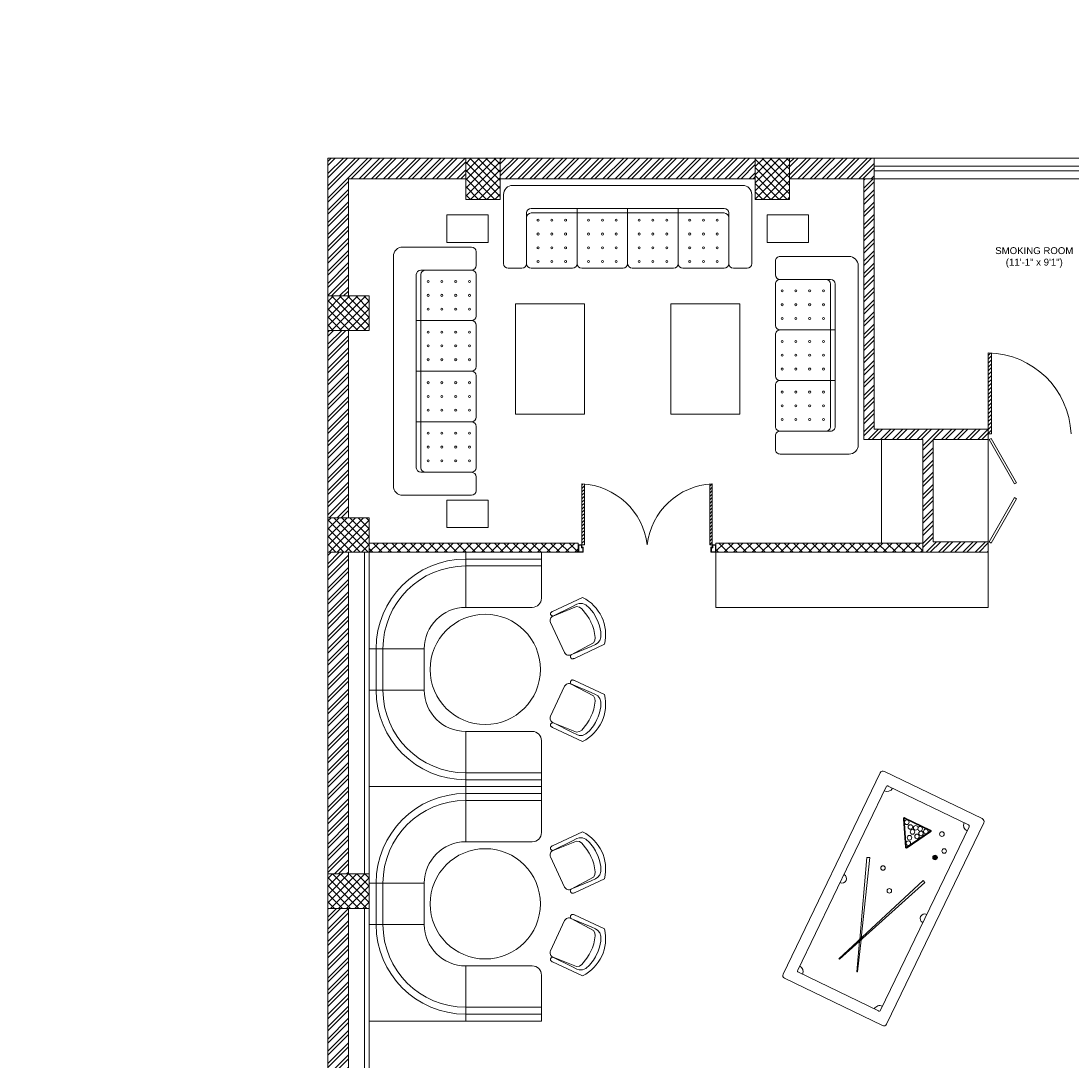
# Model space of a CAD drawing. Header units: inches. Extents: x 105152 to 158499, y 12149 to 30915.
# Tile 310 of 339: x 124551 to 125008, y 29100 to 29553. Entities that reach past the tile are written whole.
import ezdxf

# ---------------------------------------------------------------- set-up
doc = ezdxf.new("R2010")
doc.units = ezdxf.units.IN
doc.header["$MEASUREMENT"] = 0
doc.layers.add('PD_025_TEXT', color=61, linetype='Continuous')
doc.layers.add('PD_BASE', color=8, linetype='Continuous', transparency=0.5)
doc.layers.add('PP-SPRINKLER PIPE', color=1, linetype='Continuous', lineweight=0)
doc.styles.add('style1', font='arial.ttf', dxfattribs={"height": 500})
pattern_1 = [(45, (268611.2745, 47371.9895), (-1.767766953, 1.767766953), []), (135, (268611.2745, 47371.9895), (-1.767766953, -1.767766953), [])]

# ---------------------------------------------------------------- blocks, each defined once
blk = doc.blocks.new('glassdoor65')
at = {"lineweight": 5, "ltscale": 25}
h = blk.add_hatch(dxfattribs=at)
h.set_pattern_fill('ANSI31', color=251, scale=9.6, angle=180, style=0)
h.set_pattern_definition([(225, (-60563.519, -11827.7423), (0.848528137, -0.848528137), [])])
edge = h.paths.add_edge_path()
edge.add_arc((0, 0), 35.19, 87.6548, 90, ccw=False)
edge.add_line((1.44, 35.16), (1.44, 0))
edge.add_line((1.44, 0), (0, 0))
edge.add_line((0, 0), (0, 35.19))
at = {"color": 251, "lineweight": 5, "ltscale": 25}
for p, q in [((0, 0), (0, 35.19)), ((1.44, 0), (1.44, 35.16)), ((0, 0), (1.44, 0))]:
    blk.add_line(p, q, dxfattribs=at)
blk.add_arc((-0.59, -1.42), 36.62, 2.2238, 89.0791, dxfattribs=at)
blk = doc.blocks.new('door')
at = {"lineweight": 5}
h = blk.add_hatch(dxfattribs=at)
h.set_pattern_fill('ANSI31', color=251, scale=10, style=0)
h.set_pattern_definition([(45, (10752.127, -6120.4824), (-0.883883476, 0.883883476), [])])
edge = h.paths.add_edge_path()
edge.add_arc((-14403.84, -18781.42), 31.42, 180, 182.3452)
edge.add_line((-14435.23, -18782.7), (-14403.84, -18782.7))
edge.add_line((-14403.84, -18782.7), (-14403.84, -18781.42))
edge.add_line((-14403.84, -18781.42), (-14435.26, -18781.42))
h = blk.add_hatch(dxfattribs=at)
h.set_pattern_fill('ANSI31', color=251, scale=10, style=0)
h.set_pattern_definition([(45, (10752.127, -6123.4768), (-0.883883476, 0.883883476), [])])
edge = h.paths.add_edge_path()
edge.add_arc((-14403.84, -18848.7), 31.42, 177.6548, 180, ccw=False)
edge.add_line((-14435.23, -18847.41), (-14403.84, -18847.41))
edge.add_line((-14403.84, -18847.41), (-14403.84, -18848.7))
edge.add_line((-14403.84, -18848.7), (-14435.26, -18848.7))
at = {"color": 251, "lineweight": 5}
for p, q in [((-14403.84, -18781.42), (-14435.26, -18781.42)), ((-14403.84, -18782.7), (-14435.23, -18782.7)), ((-14403.84, -18780.13), (-14403.84, -18782.7)), ((-14403.84, -18848.7), (-14435.26, -18848.7)), ((-14403.84, -18847.41), (-14435.23, -18847.41)), ((-14403.84, -18849.98), (-14403.84, -18847.41))]:
    blk.add_line(p, q, dxfattribs=at)
for points in [[(-14399.98, -18782.06), (-14399.98, -18779.49), (-14403.84, -18779.49), (-14403.84, -18781.42), (-14402.55, -18781.42), (-14402.55, -18782.06), (-14399.98, -18782.06)], [(-14399.98, -18848.05), (-14399.98, -18850.62), (-14403.84, -18850.62), (-14403.84, -18848.7), (-14402.55, -18848.7), (-14402.55, -18848.05), (-14399.98, -18848.05)]]:
    blk.add_lwpolyline(points, dxfattribs=at)
for points in [[(-14400.24, -18781.8), (-14400.24, -18779.74), (-14403.58, -18779.74), (-14403.58, -18781.16), (-14402.3, -18781.16), (-14402.3, -18781.8)], [(-14400.24, -18848.31), (-14400.24, -18850.37), (-14403.58, -18850.37), (-14403.58, -18848.95), (-14402.3, -18848.95), (-14402.3, -18848.31)]]:
    blk.add_lwpolyline(points, close=True, dxfattribs=at)
for centre, radius, start, end in [((-14399.51, -18779.61), 35.79, 182.8848, 263.0539), ((-14399.87, -18850.35), 35.42, 96.4258, 177.3294)]:
    blk.add_arc(centre, radius, start, end, dxfattribs=at)
blk = doc.blocks.new('A$C57124B3B')
at = {"color": 251, "lineweight": 5}
for p, q in [((46, 504), (46, 109)), ((665, 109), (665, 506))]:
    blk.add_line(p, q, dxfattribs=at)
for points in [[(100, 525), (95, 530), (90, 534), (86, 537), (82, 539), (78, 541), (75, 542), (71, 542), (68, 542), (66, 541), (63, 541), (61, 540), (59, 539), (57, 538), (55, 537), (54, 535), (52, 534), (51, 532), (50, 529), (49, 526), (48, 522), (47, 516), (46, 509), (46, 506)], [(100, 525), (92, 265), (90, 207), (95, 175), (111, 140), (143, 111), (197, 86), (269, 70), (318, 65), (357, 65)], [(610, 525), (619, 265), (621, 207), (615, 175), (599, 140), (568, 111), (513, 86), (441, 70), (392, 65), (354, 65)], [(610, 525), (615, 530), (620, 534), (624, 537), (629, 539), (632, 541), (636, 542), (639, 542), (642, 542), (645, 541), (647, 541), (650, 540), (652, 539), (653, 538), (655, 537), (657, 535), (658, 534), (659, 532), (660, 529), (662, 526), (663, 522), (664, 516), (664, 509), (665, 506)]]:
    blk.add_lwpolyline(points, dxfattribs=at)
blk.add_lwpolyline([(353, 144), (310, 144), (260, 151), (165, 175), (136, 193), (116, 221), (100, 522, -0.429937), (157, 583), (553, 583, -0.429937), (610, 522), (594, 221), (575, 193), (545, 175), (450, 151), (401, 144), (357, 144)], format="xyb", dxfattribs=at)
blk.add_arc((355, 499), 498, 231.563, 308.437, dxfattribs=at)
blk = doc.blocks.new('FIXEDSEATING012')
at = {"color": 251, "lineweight": 5}
for p, q in [((0, 0), (0, -102)), ((75, 0), (0, 0)), ((42, -24), (42, 0)), ((75, -3), (75, 0)), ((75, -3), (42, -3)), ((75, -20), (75, -3)), ((42, -6), (75, -6)), ((42, -24), (71, -24)), ((24, -42), (0, -42)), ((3, -42), (3, -60)), ((6, -42), (6, -60)), ((24, -42), (24, -60)), ((24, -60), (0, -60)), ((42, -78), (71, -78)), ((42, -78), (42, -102)), ((75, -102), (75, -82)), ((42, -96), (75, -96)), ((75, -99), (42, -99)), ((75, -102), (0, -102))]:
    blk.add_line(p, q, dxfattribs=at)
blk.add_circle((50.51, -51), 24, dxfattribs=at)
for centre, radius, start, end in [((42, -42), 39, 90, 180), ((42, -42), 36, 90, 180), ((71, -20), 4, 270, 0), ((42, -42), 18, 90, 180), ((42, -60), 39, 180, 270), ((42, -60), 36, 180, 270), ((42, -60), 18, 180, 270), ((71, -82), 4, 0, 90)]:
    blk.add_arc(centre, radius, start, end, dxfattribs=at)
at = {"color": 251, "extrusion": (0, 0, -1), "yscale": 0.03640297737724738, "zscale": -0.03640297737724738}
for p, xscale, rotation in [((-95.77, -16.47), 0.03640297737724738, 245), ((-95.77, -85.53), -0.03640297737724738, 295)]:
    blk.add_blockref('A$C57124B3B', p, dxfattribs=dict(at, xscale=xscale, rotation=rotation))
blk = doc.blocks.new('ghfhgfh')
at = {"color": 251, "lineweight": 5}
for p, q in [((133107.64, 19586.52), (133207.64, 19586.52)), ((133103.64, 19552.52), (133103.64, 19582.52)), ((133211.64, 19582.52), (133211.64, 19552.52)), ((133211.64, 19582.52), (133211.64, 19552.52)), ((133113.64, 19552.52), (133113.64, 19574.52)), ((133199.64, 19576.52), (133115.64, 19576.52)), ((133115.64, 19574.52), (133199.64, 19574.52)), ((133135.64, 19576.52), (133135.64, 19552.52)), ((133157.64, 19576.52), (133157.64, 19552.52)), ((133179.64, 19576.52), (133179.64, 19552.52)), ((133201.64, 19574.52), (133201.64, 19552.52)), ((133111.64, 19550.52), (133105.64, 19550.52)), ((133133.64, 19550.52), (133115.64, 19550.52)), ((133155.64, 19550.52), (133137.64, 19550.52)), ((133159.64, 19550.52), (133177.64, 19550.52)), ((133181.64, 19550.52), (133199.64, 19550.52)), ((133203.64, 19550.52), (133209.64, 19550.52))]:
    blk.add_line(p, q, dxfattribs=at)
for centre in [(133118.64, 19571.38), (133124.64, 19571.38), (133130.64, 19571.38), (133140.64, 19571.38), (133146.64, 19571.38), (133152.64, 19571.38), (133162.64, 19571.38), (133168.64, 19571.38), (133174.64, 19571.38), (133184.64, 19571.38), (133190.64, 19571.38), (133196.64, 19571.38), (133118.64, 19565.38), (133124.64, 19565.38), (133130.64, 19565.38), (133140.64, 19565.38), (133146.64, 19565.38), (133152.64, 19565.38), (133162.64, 19565.38), (133168.64, 19565.38), (133174.64, 19565.38), (133184.64, 19565.38), (133190.64, 19565.38), (133196.64, 19565.38), (133118.64, 19559.38), (133124.64, 19559.38), (133130.64, 19559.38), (133140.64, 19559.38), (133146.64, 19559.38), (133152.64, 19559.38), (133162.64, 19559.38), (133168.64, 19559.38), (133174.64, 19559.38), (133184.64, 19559.38), (133190.64, 19559.38), (133196.64, 19559.38), (133118.64, 19553.38), (133124.64, 19553.38), (133130.64, 19553.38), (133140.64, 19553.38), (133146.64, 19553.38), (133152.64, 19553.38), (133162.64, 19553.38), (133168.64, 19553.38), (133174.64, 19553.38), (133184.64, 19553.38), (133190.64, 19553.38), (133196.64, 19553.38)]:
    blk.add_circle(centre, 0.442, dxfattribs=at)
for centre, radius, start, end in [((133107.64, 19582.52), 4, 90, 180), ((133207.64, 19582.52), 4, 0, 90), ((133115.64, 19574.52), 2, 90, 180), ((133115.64, 19572.52), 2, 90, 180), ((133199.64, 19574.52), 2, 0, 90), ((133199.64, 19572.52), 2, 0, 90), ((133105.64, 19552.52), 2, 180, 270), ((133111.64, 19552.52), 2, 270, 0), ((133115.64, 19552.52), 2, 180, 270), ((133133.64, 19552.52), 2, 270, 0), ((133137.64, 19552.52), 2, 180, 270), ((133155.64, 19552.52), 2, 270, 0), ((133159.64, 19552.52), 2, 180, 270), ((133177.64, 19552.52), 2, 270, 0), ((133181.64, 19552.52), 2, 180, 270), ((133199.64, 19552.52), 2, 270, 0), ((133203.64, 19552.52), 2, 180, 270), ((133209.64, 19552.52), 2, 270, 0)]:
    blk.add_arc(centre, radius, start, end, dxfattribs=at)
blk = doc.blocks.new('SNOOKER T')
at = {"lineweight": 5, "ltscale": 12}
h = blk.add_hatch(color=251, dxfattribs=at)
h.dxf.hatch_style = 1
h.paths.add_polyline_path([(-13082.48, -18423.94, 1), (-13080.63, -18423.94, 1)])
at = {"color": 251, "linetype": 'ByBlock', "lineweight": 5}
for p, q in [((-13134.22, -18407.15), (-13134.33, -18407.43)), ((-13135.8, -18415.28), (-13135.69, -18415.56))]:
    blk.add_line(p, q, dxfattribs=at)
at = {"color": 251, "lineweight": 5}
for points in [[(-13150.47, -18435.5), (-13060.45, -18435.5, 0.414214), (-13059.21, -18434.26), (-13059.21, -18390.48, 0.414214), (-13060.45, -18389.25), (-13150.47, -18389.25, 0.414214), (-13151.7, -18390.48), (-13151.7, -18434.26, 0.414214)], [(-13146.46, -18430.87), (-13064.46, -18430.87, 0.414214), (-13063.84, -18430.26), (-13063.84, -18394.49, 0.414214), (-13064.46, -18393.88), (-13146.46, -18393.88, 0.414214), (-13147.08, -18394.49), (-13147.08, -18430.26, 0.414214)]]:
    blk.add_lwpolyline(points, format="xyb", close=True, dxfattribs=at)
at = {"color": 251, "linetype": 'ByBlock', "lineweight": 5}
for points in [[(-13123.66, -18411.26), (-13093.03, -18400.28), (-13093.42, -18399.23), (-13124.42, -18410.96)], [(-13125.12, -18411.22), (-13136.67, -18415.6), (-13136.56, -18415.88), (-13124.39, -18411.52)]]:
    blk.add_lwpolyline(points, dxfattribs=at)
for points in [[(-13073.06, -18417.87, 0.577193), (-13072.42, -18417.49), (-13072.42, -18406.04, 0.577193), (-13073.06, -18405.66), (-13082.99, -18411.39, 0.577665), (-13082.99, -18412.14)], [(-13072.89, -18417.57, 0.577193), (-13072.76, -18417.49), (-13072.76, -18406.04, 0.577193), (-13072.89, -18405.96), (-13082.82, -18411.69, 0.577665), (-13082.82, -18411.84)]]:
    blk.add_lwpolyline(points, format="xyb", close=True, dxfattribs=at)
blk.add_lwpolyline([(-13092, -18423.61), (-13135.08, -18406.8), (-13135.19, -18407.09), (-13092.41, -18424.65)], close=True, dxfattribs=at)
for centre in [(-13094.46, -18406.9), (-13073.72, -18407.51), (-13081.02, -18411.74), (-13078.87, -18411.2), (-13076.23, -18411.27), (-13074.8, -18409.66), (-13074.2, -18411.74), (-13101.63, -18413.18), (-13077.07, -18413.71), (-13075.28, -18414.61), (-13073.72, -18413.51), (-13073.72, -18416.03), (-13081.55, -18423.94), (-13071.87, -18422.33), (-13077.61, -18426.09)]:
    blk.add_circle(centre, 0.925, dxfattribs=at)
at = {"color": 251, "lineweight": 5}
for centre, radius, start, end in [((-13147.08, -18393.88), 2.47, 270, 0), ((-13105.46, -18393.88), 1.85, 180, 0), ((-13063.84, -18393.88), 2.47, 180, 270), ((-13147.08, -18430.87), 2.47, 0, 90), ((-13105.46, -18430.87), 1.85, 0, 180), ((-13063.84, -18430.87), 2.47, 90, 180)]:
    blk.add_arc(centre, radius, start, end, dxfattribs=at)
blk = doc.blocks.new('3SEATER445')
at = {"color": 251, "lineweight": 5}
for p, q in [((-39.85, 4), (-39.85, 34)), ((-31.85, 36), (-37.85, 36)), ((-29.85, 12), (-29.85, 34)), ((-9.85, 36), (-27.85, 36)), ((-7.85, 10), (-7.85, 34)), ((-5.85, 36), (12.15, 36)), ((14.15, 10), (14.15, 34)), ((16.15, 36), (34.15, 36)), ((36.15, 34), (36.15, 12)), ((38.15, 36), (44.15, 36)), ((46.15, 34), (46.15, 4)), ((34.15, 12), (-27.85, 12)), ((-27.85, 10), (34.15, 10)), ((42.15, 0), (-35.85, 0))]:
    blk.add_line(p, q, dxfattribs=at)
for centre in [(-24.85, 33.14), (-18.85, 33.14), (-12.85, 33.14), (-2.85, 33.14), (3.15, 33.14), (9.15, 33.14), (19.15, 33.14), (25.15, 33.14), (31.15, 33.14), (-24.85, 27.14), (-18.85, 27.14), (-12.85, 27.14), (-2.85, 27.14), (3.15, 27.14), (9.15, 27.14), (19.15, 27.14), (25.15, 27.14), (31.15, 27.14), (-24.85, 21.14), (-18.85, 21.14), (-12.85, 21.14), (-2.85, 21.14), (3.15, 21.14), (9.15, 21.14), (19.15, 21.14), (25.15, 21.14), (31.15, 21.14), (-24.85, 15.14), (-18.85, 15.14), (-12.85, 15.14), (-2.85, 15.14), (3.15, 15.14), (9.15, 15.14), (19.15, 15.14), (25.15, 15.14), (31.15, 15.14)]:
    blk.add_circle(centre, 0.442, dxfattribs=at)
for centre, radius, start, end in [((-37.85, 34), 2, 90, 180), ((-31.85, 34), 2, 0, 90), ((-27.85, 34), 2, 90, 180), ((-9.85, 34), 2, 0, 90), ((-5.85, 34), 2, 90, 180), ((12.15, 34), 2, 0, 90), ((16.15, 34), 2, 90, 180), ((34.15, 34), 2, 360, 90), ((38.15, 34), 2, 90, 180), ((44.15, 34), 2, 360, 90), ((-27.85, 14), 2, 180, 270), ((34.15, 14), 2, 270, 0), ((-27.85, 12), 2, 180, 270), ((34.15, 12), 2, 270, 0), ((-35.85, 4), 4, 180, 270), ((42.15, 4), 4, 270, 360)]:
    blk.add_arc(centre, radius, start, end, dxfattribs=at)
blk = doc.blocks.new('FIRST FLOOR AR PLAN')
at = {"layer": 'PD_BASE', "lineweight": 5}
h = blk.add_hatch(dxfattribs=at)
h.set_pattern_fill('ANSI32', color=256, scale=10)
h.set_pattern_definition([(45, (123173.841, 20768.249), (-2.65165, 2.65165), []), (45, (123175.6088, 20768.249), (-2.65165, 2.65165), [])])
h.paths.add_polyline_path([(123176.99, 20811), (123167.99, 20811), (123167.99, 20729.5), (123176.99, 20729.5)])
h.paths.add_polyline_path([(123538.49, 20663.5), (123368.99, 20663.5), (123368.99, 20654.5), (123538.49, 20654.5)])
h.paths.add_polyline_path([(123722.99, 20663.5), (123553.49, 20663.5), (123553.49, 20654.5), (123722.99, 20654.5)])
h.paths.add_polyline_path([(123176.99, 21527.5), (123167.99, 21527.5), (123167.99, 21446), (123176.99, 21446)])
h.paths.add_polyline_path([(123176.99, 21431), (123167.99, 21431), (123167.99, 21291), (123176.99, 21291)])
h.paths.add_polyline_path([(123176.99, 21276), (123167.99, 21276), (123167.99, 21136), (123176.99, 21136)])
h.paths.add_polyline_path([(123176.99, 21121), (123167.99, 21121), (123167.99, 20981), (123176.99, 20981)])
h.paths.add_polyline_path([(123176.99, 20966), (123167.99, 20966), (123167.99, 20826), (123176.99, 20826)])
h.paths.add_polyline_path([(124268.99, 21602.5), (124102.49, 21602.5), (124102.49, 21593.5), (124268.99, 21593.5)])
h.paths.add_polyline_path([(124087.49, 21602.5), (123922.49, 21602.5), (123922.49, 21593.5), (124087.49, 21593.5)])
h.paths.add_polyline_path([(123907.49, 21602.5), (123737.99, 21602.5), (123737.99, 21593.5), (123907.49, 21593.5)])
h.paths.add_polyline_path([(123722.99, 21602.5), (123553.49, 21602.5), (123553.49, 21593.5), (123722.99, 21593.5)])
h.paths.add_polyline_path([(123353.99, 21602.5), (123242.99, 21602.5), (123242.99, 21593.5), (123353.99, 21593.5)])
h.paths.add_polyline_path([(123227.99, 21602.5), (123167.99, 21602.5), (123167.99, 21542.5), (123176.99, 21542.5), (123176.99, 21593.5), (123227.99, 21593.5)])
h.paths.add_polyline_path([(123176.99, 20714.5), (123167.99, 20714.5), (123167.99, 20654.5), (123227.99, 20654.5), (123227.99, 20663.5), (123176.99, 20663.5)])
h.paths.add_polyline_path([(123353.99, 20663.5), (123242.99, 20663.5), (123242.99, 20654.5), (123353.99, 20654.5)])
h.paths.add_polyline_path([(123762.74, 20663.5), (123737.99, 20663.5), (123737.99, 20654.5), (123762.74, 20654.5)])
h.paths.add_polyline_path([(123907.49, 20663.5), (123882.74, 20663.5), (123882.74, 20654.5), (123907.49, 20654.5)])
h.paths.add_polyline_path([(123944.99, 20663.5), (123922.49, 20663.5), (123922.49, 20654.5), (123944.99, 20654.5)])
h.paths.add_polyline_path([(124087.49, 20663.5), (124064.99, 20663.5), (124064.99, 20654.5), (124087.49, 20654.5)])
h.paths.add_polyline_path([(124124.99, 20663.5), (124102.49, 20663.5), (124102.49, 20654.5), (124124.99, 20654.5)])
h.paths.add_polyline_path([(124268.99, 20663.5), (124244.99, 20663.5), (124244.99, 20654.5), (124268.99, 20654.5)])
h.paths.add_polyline_path([(124283.99, 20672.5), (124274.99, 20672.5)])
h.paths.add_polyline_path([(124283.99, 20811), (124274.99, 20811), (124274.99, 20672.5), (124283.99, 20672.5)])
h.paths.add_polyline_path([(124283.99, 20966), (124274.99, 20966), (124274.99, 20826), (124283.99, 20826)])
h.paths.add_polyline_path([(124283.99, 21276), (124274.99, 21276), (124274.99, 20981), (124283.99, 20981)])
h.paths.add_polyline_path([(124283.99, 21584.5), (124274.99, 21584.5), (124274.99, 21446), (124283.99, 21446)])
h.paths.add_polyline_path([(124265.99, 21443), (124160.99, 21443), (124160.99, 21434), (124265.99, 21434)])
h.paths.add_polyline_path([(124160.99, 21431), (124151.99, 21431), (124151.99, 21353), (124160.99, 21353)])
h.paths.add_polyline_path([(124151.99, 21443), (124079.99, 21443), (124079.99, 21434), (124151.99, 21434)])
h.paths.add_polyline_path([(124079.99, 21431), (124070.99, 21431), (124070.99, 21353), (124079.99, 21353)])
h.paths.add_polyline_path([(124070.99, 21443), (123989.99, 21443), (123989.99, 21341), (124016.99, 21341), (124016.99, 21350), (123998.99, 21350), (123998.99, 21434), (124070.99, 21434)])
h.paths.add_polyline_path([(124070.99, 21350), (124052.99, 21350), (124052.99, 21341), (124070.99, 21341)], flags=17)
h.paths.add_polyline_path([(124097.99, 21350), (124079.99, 21350), (124079.99, 21341), (124097.99, 21341)])
h.paths.add_polyline_path([(124151.99, 21350), (124133.99, 21350), (124133.99, 21341), (124151.99, 21341)])
h.paths.add_polyline_path([(124160.99, 21341), (124151.99, 21341), (124151.99, 21278), (124160.99, 21278)])
h.paths.add_polyline_path([(124283.99, 21292), (124274.99, 21292), (124274.99, 21291), (124283.99, 21291)])
h.paths.add_polyline_path([(124283.99, 21431), (124274.99, 21431), (124274.99, 21412), (124283.99, 21412)])
h.paths.add_polyline_path([(123405.74, 21593.5), (123405.74, 21602.5), (123368.99, 21602.5), (123368.99, 21593.5)])
h.paths.add_polyline_path([(123501.74, 21602.5), (123501.74, 21593.5), (123538.49, 21593.5), (123538.49, 21602.5)])
h = blk.add_hatch(dxfattribs=at)
h.set_pattern_fill('ANSI37', color=256, scale=20)
h.set_pattern_definition(pattern_1)
h.paths.add_polyline_path([(123242.99, 21602.5), (123227.99, 21602.5), (123227.99, 21584.5), (123242.99, 21584.5)])
h = blk.add_hatch(dxfattribs=at)
h.set_pattern_fill('ANSI37', color=256, scale=20)
h.set_pattern_definition(pattern_1)
h.paths.add_polyline_path([(123368.99, 21602.5), (123353.99, 21602.5), (123353.99, 21584.5), (123368.99, 21584.5)])
h = blk.add_hatch(dxfattribs=at)
h.set_pattern_fill('ANSI32', color=256, scale=10)
h.set_pattern_definition([(45, (123430.9047, 21453.9703), (-2.65165, 2.65165), []), (45, (123432.6724, 21453.9703), (-2.65165, 2.65165), [])])
h.paths.add_polyline_path([(123431.44, 21480), (123426.94, 21480), (123426.94, 21431), (123455.44, 21431), (123455.44, 21435.5), (123431.44, 21435.5)])
h.paths.add_polyline_path([(123401.24, 21480), (123455.44, 21480), (123455.44, 21484.5), (123405.74, 21484.5), (123405.74, 21593.5), (123401.24, 21593.5)])
h = blk.add_hatch(dxfattribs=at)
h.set_pattern_fill('ANSI37', color=256, scale=20)
h.set_pattern_definition(pattern_1)
h.paths.add_polyline_path([(123167.99, 21542.5), (123167.99, 21527.5), (123185.99, 21527.5), (123185.99, 21542.5)])
h = blk.add_hatch(dxfattribs=at)
h.set_pattern_fill('ANSI37', color=256, scale=20)
h.set_pattern_definition(pattern_1)
h.paths.add_polyline_path([(123167.99, 21431), (123167.99, 21446), (123185.99, 21446), (123185.99, 21431)])
h = blk.add_hatch(dxfattribs=at)
h.set_pattern_fill('ANSI37', color=256, scale=23)
h.set_pattern_definition([(45, (-7500, 3250.0715), (-2.032931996, 2.032931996), []), (135, (-7500, 3250.0715), (-2.032931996, -2.032931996), [])])
h.paths.add_polyline_path([(123276.98, 21435), (123185.99, 21435), (123185.99, 21431), (123276.98, 21431)])
h.paths.add_polyline_path([(123426.94, 21431), (123426.94, 21435), (123336.92, 21435), (123336.92, 21431)])
h = blk.add_hatch(dxfattribs=at)
h.set_pattern_fill('ANSI37', color=256, scale=20)
h.set_pattern_definition(pattern_1)
h.paths.add_polyline_path([(123167.99, 21291), (123167.99, 21276), (123185.99, 21276), (123185.99, 21291)])
for p, q in [((123405.74, 21602.5), (123167.99, 21602.5)), ((123167.99, 21602.5), (123167.99, 21446)), ((123405.74, 21593.5), (123405.74, 21602.5)), ((123501.74, 21602.5), (123405.74, 21602.5)), ((123405.74, 21599), (123501.74, 21599)), ((123405.74, 21597), (123501.74, 21597)), ((123227.99, 21593.5), (123176.99, 21593.5)), ((123176.99, 21593.5), (123176.99, 21542.5)), ((123353.99, 21593.5), (123242.99, 21593.5)), ((123405.74, 21593.5), (123368.99, 21593.5)), ((123401.24, 21480), (123401.24, 21593.5)), ((123501.74, 21593.5), (123405.74, 21593.5)), ((123405.74, 21484.5), (123405.74, 21593.5)), ((123176.99, 21527.5), (123176.99, 21446)), ((123401.24, 21480), (123401.24, 21484.5)), ((123405.74, 21484.5), (123455.44, 21484.5)), ((123455.44, 21484.5), (123455.44, 21480)), ((123426.94, 21480), (123401.24, 21480)), ((123426.94, 21480), (123426.94, 21431)), ((123431.44, 21480), (123431.44, 21435.5)), ((123431.44, 21480), (123455.44, 21480)), ((123455.44, 21480), (123455.44, 21435.5)), ((123431.44, 21435.5), (123455.44, 21435.5)), ((123455.44, 21435.5), (123455.44, 21431)), ((123167.99, 21291), (123167.99, 21431)), ((123176.99, 21431), (123176.99, 21291)), ((123336.91, 21431), (123336.91, 21406.92)), ((123426.94, 21431), (123455.44, 21431)), ((123455.44, 21430.92), (123455.44, 21406.92)), ((123455.44, 21406.92), (123336.91, 21406.92)), ((123167.99, 21276), (123167.99, 21136)), ((123176.99, 21276), (123176.99, 21136))]:
    blk.add_line(p, q, dxfattribs=at)
for points in [[(123242.99, 21584.5), (123227.99, 21584.5), (123227.99, 21602.5), (123242.99, 21602.5)], [(123368.99, 21584.5), (123353.99, 21584.5), (123353.99, 21602.5), (123368.99, 21602.5)], [(123237.84, 21577.82), (123219.84, 21577.82), (123219.84, 21565.82), (123237.84, 21565.82)], [(123359.15, 21577.82), (123377.15, 21577.82), (123377.15, 21565.82), (123359.15, 21565.82)], [(123185.99, 21542.5), (123185.99, 21527.5), (123167.99, 21527.5), (123167.99, 21542.5)], [(123279.74, 21491.04), (123249.74, 21491.04), (123249.74, 21539.04), (123279.74, 21539.04)], [(123317.24, 21491.04), (123347.24, 21491.04), (123347.24, 21539.04), (123317.24, 21539.04)], [(123426.94, 21480), (123408.94, 21480), (123408.94, 21435), (123426.94, 21435)], [(123455.44, 21480), (123431.44, 21480), (123431.44, 21435.5), (123455.44, 21435.5)], [(123467.78, 21461.23), (123466.91, 21460.73), (123455.78, 21480), (123456.65, 21480.5)], [(123237.84, 21441.7), (123219.84, 21441.7), (123219.84, 21453.7), (123237.84, 21453.7)], [(123467.78, 21454.27), (123466.91, 21454.77), (123455.78, 21435.5), (123456.65, 21435)], [(123167.99, 21431), (123167.99, 21446), (123185.99, 21446), (123185.99, 21431)], [(123185.99, 21435), (123276.97, 21435), (123276.97, 21431), (123185.99, 21431)], [(123336.91, 21431), (123426.94, 21431), (123426.94, 21435), (123336.91, 21435)], [(123183.99, 21431), (123183.99, 21291), (123185.99, 21291), (123185.99, 21431)], [(123167.99, 21291), (123167.99, 21276), (123185.99, 21276), (123185.99, 21291)], [(123183.99, 21136), (123183.99, 21276), (123185.99, 21276), (123185.99, 21136)]]:
    blk.add_lwpolyline(points, close=True, dxfattribs=at)
at = {"layer": 'PD_BASE'}
for name, p in [('ghfhgfh', (-9859.15, 2004.07)), ('FIXEDSEATING012', (123185.99, 21431)), ('FIXEDSEATING012', (123185.99, 21329))]:
    blk.add_blockref(name, p, dxfattribs=at)
at = {"layer": 'PD_BASE', "rotation": 90}
blk.add_blockref('ghfhgfh', (142783.03, -111647.88), dxfattribs=at)
at = {"layer": 'PD_BASE', "xscale": -1, "rotation": 89.9999999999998}
blk.add_blockref('3SEATER445', (123398.84, 21519.84), dxfattribs=at)
at = {"layer": 'PD_BASE', "ltscale": 25}
blk.add_blockref('glassdoor65', (123455.44, 21482.5), dxfattribs=at)
at = {"layer": 'PD_BASE', "ltscale": 25, "xscale": -0.842675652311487, "yscale": 0.842675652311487, "zscale": 0.842675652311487, "rotation": 89.9999999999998}
blk.add_blockref('door', (107451.95, 9296.48), dxfattribs=at)
at = {"layer": 'PD_BASE', "xscale": 1.081209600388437, "yscale": 1.081209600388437, "zscale": 1.081209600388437, "rotation": 64.22561701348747}
blk.add_blockref('SNOOKER T', (111644.1, 42696.77), dxfattribs=at)
at = {"layer": 'PD_BASE', "insert": (123394.01, 21563.71), "char_height": 3, "width": 162.9076, "attachment_point": 1, "style": 'style1'}
blk.add_mtext('\\pxqc;SMOKING ROOM\\P(11\'-1" x 9\'1")', dxfattribs=at)

msp = doc.modelspace()

# ---------------------------------------------------------------- block references
at = {"layer": 'PD_025_TEXT'}
msp.add_blockref('FIRST FLOOR AR PLAN', (1516.78, 7890.65), dxfattribs=at)

# ---------------------------------------------------------------- next in the draw order: linework, layer by layer
at = {"layer": 'PP-SPRINKLER PIPE'}
msp.add_circle((124551.24, 29172.99), 1741.72, dxfattribs=at)

doc.saveas('drawing.dxf')
